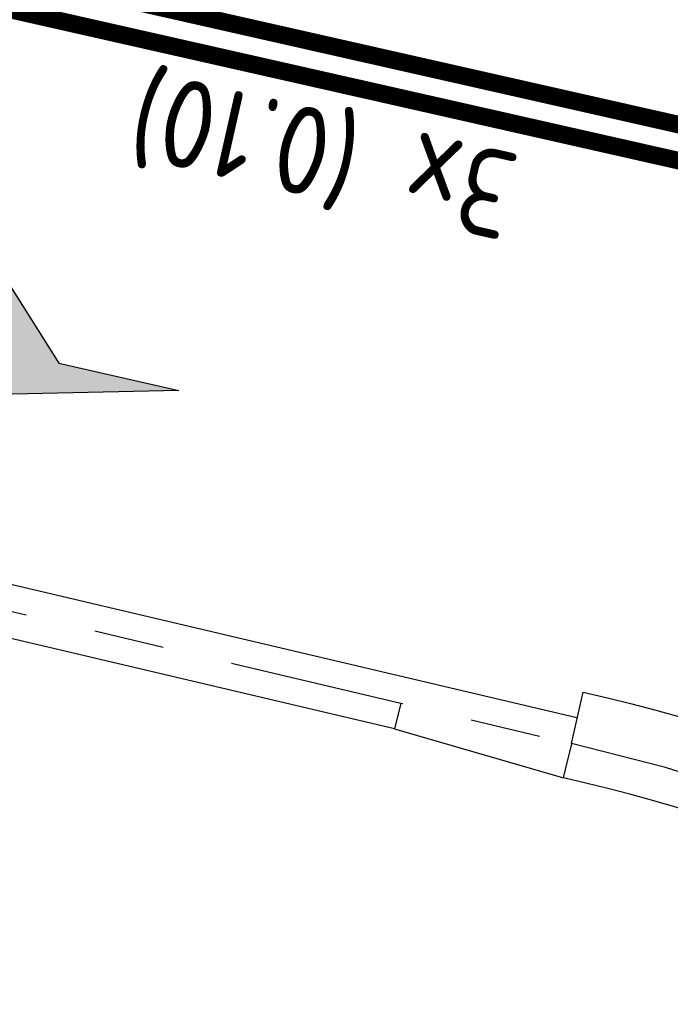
# Model space of a CAD drawing. Header units: metres. Extents: x 116958 to 118326, y 475500 to 477904.
# Tile 803 of 1001: x 117580.55 to 117584.25, y 476738.76 to 476744.36. Entities that reach past the tile are written whole.
import ezdxf

# ---------------------------------------------------------------- set-up
doc = ezdxf.new("R2010")
doc.units = ezdxf.units.M
doc.header["$LTSCALE"] = 0.2
doc.linetypes.add('VH-TROTTOIRBAND_130-150', pattern=[15, 5, -2, 2, -2, 2, -2])
doc.linetypes.add('VH-TROTTOIRBAND_180-200', pattern=[20, 10, -2, 2, -2, 2, -2])
for name, color, linetype in [('N-WE-VH-GOOT_TEGEL-150', 251, 'Continuous'), ('N-WE-VH-GOOT_TEGEL-300', 251, 'Continuous'), ('N-WE-VH-KANTOPSLUITING_ACHTERKANTBAND-G', 251, 'Continuous'), ('N-WE-VH-KANTOPSLUITING_TROTTOIRBAND_130 150-G', 251, 'VH-TROTTOIRBAND_130-150'), ('N-WE-VH-KANTOPSLUITING_TROTTOIRBAND_180 200-G', 251, 'VH-TROTTOIRBAND_180-200'), ('N-WE-VW-MARKERING_LANGS_STREEP_GETROKKEN_010-G', 1, 'Continuous'), ('N-WE-VW-MARKERING_PIJL-S', 1, 'Continuous'), ('N-WE-VW-MARKERING_TEKST-G', 7, 'Continuous')]:
    doc.layers.add(name, color=color, linetype=linetype)
doc.styles.get("Standard").update_dxf_attribs({"font": 'isocp.shx'})

# ---------------------------------------------------------------- blocks, each defined once
blk = doc.blocks.new('N-SVW-MARKERING_PIJL_RA_5.0')
at = {"layer": 'N-WE-VW-MARKERING_PIJL-S'}
blk.add_hatch(color=256, dxfattribs=at).paths.add_polyline_path([(3.8, -0.975), (2.6, -0.675), (3.2959, -0.675), (2.6959, -0.075), (0, -0.075), (0, 0.075), (3.55, 0.075), (4.3, -0.675), (5, -0.675)])
for p, q in [((0, 0.075), (3.55, 0.075)), ((0, 0.075), (0, -0.075)), ((3.55, 0.075), (4.3, -0.675)), ((0, -0.075), (2.6959, -0.075)), ((2.6959, -0.075), (3.2959, -0.675)), ((2.6, -0.675), (3.2959, -0.675)), ((3.8, -0.975), (2.6, -0.675)), ((5, -0.675), (3.8, -0.975)), ((4.3, -0.675), (5, -0.675))]:
    blk.add_line(p, q, dxfattribs=at)

msp = doc.modelspace()

# ---------------------------------------------------------------- linework, layer by layer
at = {"layer": 'N-WE-VH-GOOT_TEGEL-150', "flags": 128}
msp.add_lwpolyline([(117555.6055, 476749.6854), (117555.6511, 476749.8283, -0.014857), (117555.7155, 476749.8056), (117569.7158, 476743.687), (117583.7154, 476740.3899)], format="xyb", dxfattribs=at)
at = {"layer": 'N-WE-VH-GOOT_TEGEL-300', "flags": 128}
msp.add_lwpolyline([(117583.6848, 476740.241), (117583.751, 476740.5336, -0.221427), (117590.6315, 476735.212, -0.171733), (117591.5665, 476728.4032), (117590.6874, 476724.5072), (117584.3265, 476710.0021), (117584.0517, 476710.1226)], format="xyb", dxfattribs=at)
at = {"layer": 'N-WE-VH-KANTOPSLUITING_ACHTERKANTBAND-G', "flags": 128}
msp.add_lwpolyline([(117582.6793, 476740.3257), (117569.6205, 476743.4013), (117555.6018, 476749.5279, 0.624933), (117554.4899, 476748.4799, 0.24113), (117556.9464, 476745.9736), (117577.7176, 476739.0398, -0.107437), (117579.9636, 476737.705), (117590.0083, 476735.3135, 0.211382), (117583.6407, 476740.0459)], format="xyb", dxfattribs=at)
msp.add_lwpolyline([(117582.7137, 476740.4717), (117582.6793, 476740.3257), (117583.6407, 476740.0459), (117583.6522, 476740.0945), (117583.6866, 476740.2406)], dxfattribs=at)
at = {"layer": 'N-WE-VH-KANTOPSLUITING_TROTTOIRBAND_130 150-G', "flags": 128}
msp.add_lwpolyline([(117590.365, 476735.0744), (117579.8901, 476737.5683, 0.109098), (117577.6701, 476738.8976), (117556.8989, 476745.8314, -0.24113), (117554.3467, 476748.4352, -0.626311), (117555.6585, 476749.6668), (117569.6682, 476743.5442), (117582.7137, 476740.4717), (117583.6848, 476740.241)], format="xyb", dxfattribs=at)
at = {"layer": 'N-WE-VH-KANTOPSLUITING_TROTTOIRBAND_180 200-G', "flags": 128}
msp.add_lwpolyline([(117590.365, 476735.0744, 0.221427), (117583.6848, 476740.241, 0.221427)], format="xyb", dxfattribs=at)
at = {"layer": 'N-WE-VW-MARKERING_LANGS_STREEP_GETROKKEN_010-G', "const_width": 0.1, "flags": 128}
msp.add_lwpolyline([(117577.015, 476745.2032), (117585.9114, 476743.1917), (117587.386, 476742.8583, -0.192077), (117593.6135, 476738.8088), (117594.2257, 476741.5168), (117577.0591, 476745.3983)], format="xyb", dxfattribs=at)

# ---------------------------------------------------------------- block references
at = {"layer": 'N-WE-VW-MARKERING_PIJL-S', "rotation": 347.2595187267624}
msp.add_blockref('N-SVW-MARKERING_PIJL_RA_5.0', (117576.7236, 476744.0117), dxfattribs=at)

# ---------------------------------------------------------------- texts
at = {"layer": 'N-WE-VW-MARKERING_TEKST-G'}
msp.add_text('3x (0.10)', height=0.5, rotation=167.2595, dxfattribs=at).set_placement((117583.4085, 476743.5895))

doc.saveas('drawing.dxf')
